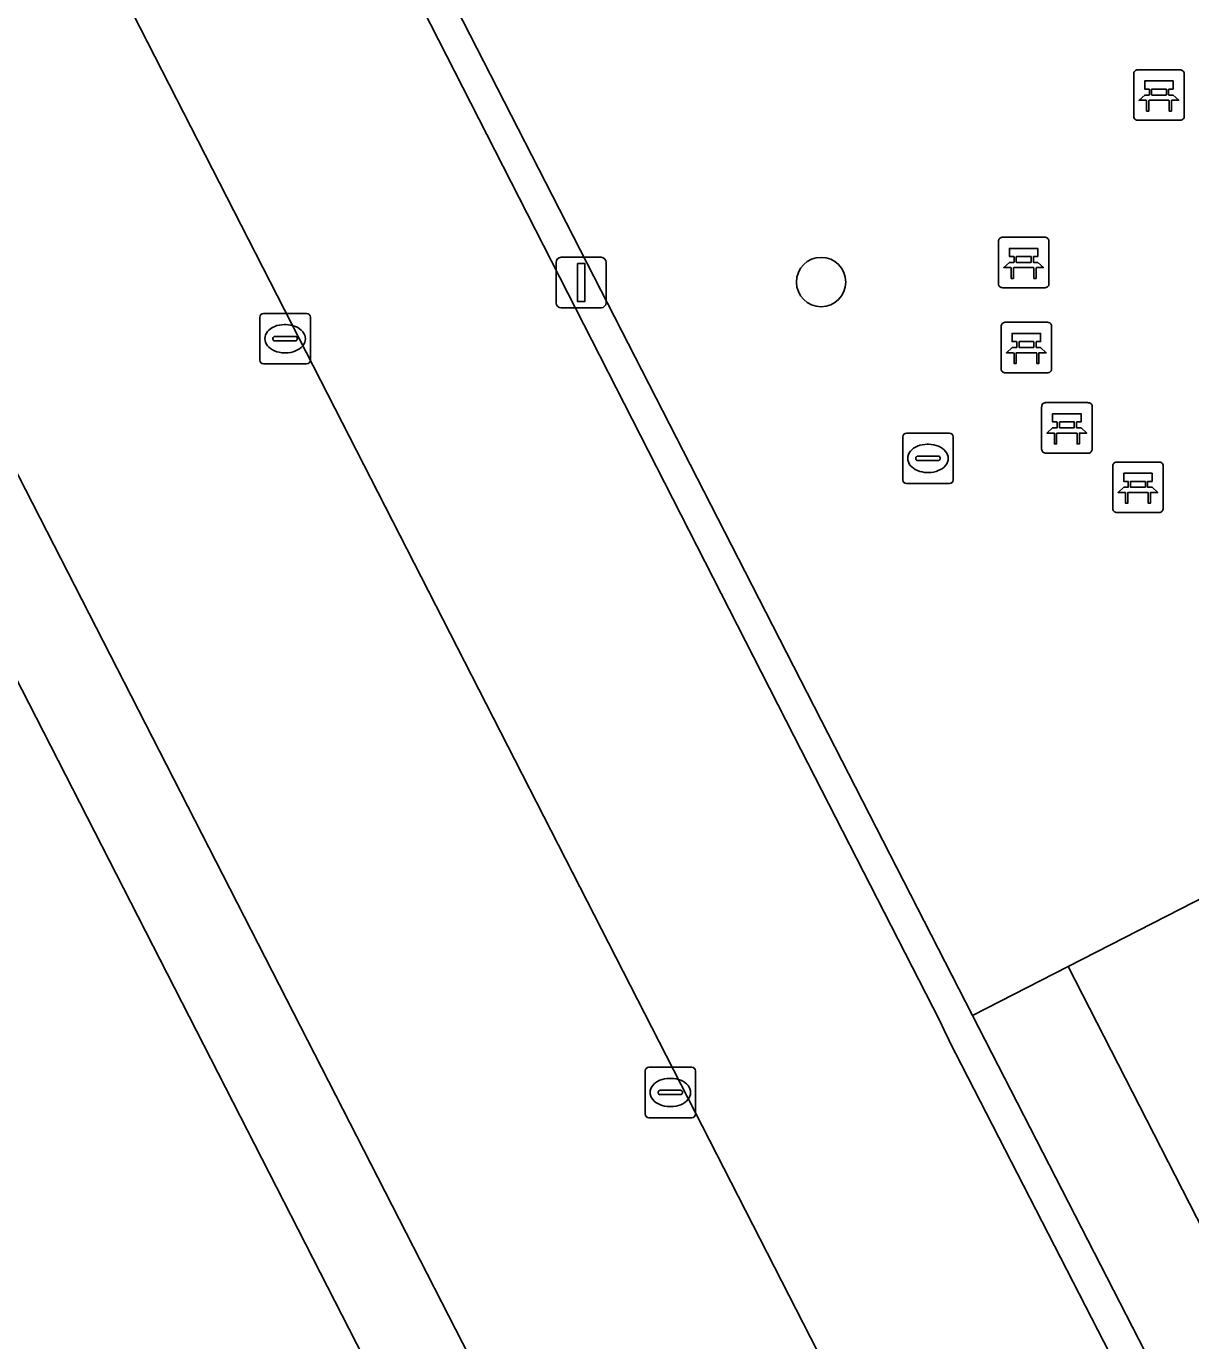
# Model space of a CAD drawing. Extents: x 158455 to 159797, y 387218 to 388672.
# Drawn here: x 159126.58 to 159149.66, y 387581.85 to 387607.89 of the extents above; entities that cross this region are included whole.
import ezdxf

# ---------------------------------------------------------------- set-up
doc = ezdxf.new("R2010")
doc.units = 0
for name, color, linetype in [('IMGEO_Bank', 7, 'Continuous'), ('IMGEO_Boom', 7, 'Continuous'), ('IMGEO_Groenvoorziening', 7, 'Continuous'), ('IMGEO_Haag', 7, 'Continuous'), ('IMGEO_Kolk', 7, 'Continuous'), ('IMGEO_Lichtmast', 7, 'Continuous'), ('IMGEO_Pand', 7, 'Continuous'), ('IMGEO_Parkeervlak_open', 7, 'Continuous'), ('IMGEO_Rijbaan_lokaal_open', 7, 'Continuous'), ('IMGEO_Voetpad_open', 7, 'Continuous')]:
    doc.layers.add(name, color=color, linetype=linetype)

msp = doc.modelspace()

# ---------------------------------------------------------------- linework, layer by layer
at = {"layer": 'IMGEO_Bank'}
for p, q in [((159148.528, 387606.1), (159148.528, 387606.941)), ((159148.528, 387606.941), (159148.528, 387606.1)), ((159148.603, 387607.025), (159149.444, 387607.025)), ((159149.444, 387607.025), (159148.603, 387607.025)), ((159149.528, 387606.95), (159149.528, 387606.109)), ((159149.528, 387606.109), (159149.528, 387606.95)), ((159148.837, 387606.531), (159148.837, 387606.637)), ((159148.881, 387606.637), (159148.881, 387606.531)), ((159149.169, 387606.643), (159148.887, 387606.643)), ((159149.175, 387606.531), (159149.175, 387606.637)), ((159149.219, 387606.637), (159149.219, 387606.531)), ((159149.225, 387606.423), (159148.832, 387606.423)), ((159148.887, 387606.525), (159149.169, 387606.525)), ((159149.453, 387606.025), (159148.612, 387606.025)), ((159148.612, 387606.025), (159149.453, 387606.025)), ((159145.847, 387602.784), (159145.847, 387603.625)), ((159145.847, 387603.625), (159145.847, 387602.784)), ((159145.922, 387603.709), (159146.763, 387603.709)), ((159146.763, 387603.709), (159145.922, 387603.709)), ((159146.847, 387603.634), (159146.847, 387602.793)), ((159146.847, 387602.793), (159146.847, 387603.634)), ((159146.156, 387603.215), (159146.156, 387603.321)), ((159146.2, 387603.321), (159146.2, 387603.215)), ((159146.488, 387603.327), (159146.206, 387603.327)), ((159146.494, 387603.215), (159146.494, 387603.321)), ((159146.538, 387603.321), (159146.538, 387603.215)), ((159146.544, 387603.107), (159146.151, 387603.107)), ((159146.206, 387603.209), (159146.488, 387603.209)), ((159146.772, 387602.709), (159145.931, 387602.709)), ((159145.931, 387602.709), (159146.772, 387602.709)), ((159145.901, 387601.098), (159145.901, 387601.939)), ((159145.901, 387601.939), (159145.901, 387601.098)), ((159145.976, 387602.023), (159146.817, 387602.023)), ((159146.817, 387602.023), (159145.976, 387602.023)), ((159146.901, 387601.948), (159146.901, 387601.107)), ((159146.901, 387601.107), (159146.901, 387601.948)), ((159146.598, 387601.421), (159146.205, 387601.421)), ((159146.21, 387601.529), (159146.21, 387601.635)), ((159146.254, 387601.635), (159146.254, 387601.529)), ((159146.542, 387601.641), (159146.26, 387601.641)), ((159146.26, 387601.523), (159146.542, 387601.523)), ((159146.548, 387601.529), (159146.548, 387601.635)), ((159146.592, 387601.635), (159146.592, 387601.529)), ((159146.826, 387601.023), (159145.985, 387601.023)), ((159145.985, 387601.023), (159146.826, 387601.023)), ((159146.778, 387600.431), (159147.619, 387600.431)), ((159147.619, 387600.431), (159146.778, 387600.431)), ((159147.703, 387600.356), (159147.703, 387599.515)), ((159147.703, 387599.515), (159147.703, 387600.356)), ((159146.703, 387599.506), (159146.703, 387600.347)), ((159146.703, 387600.347), (159146.703, 387599.506)), ((159147.4, 387599.829), (159147.007, 387599.829)), ((159147.012, 387599.937), (159147.012, 387600.043)), ((159147.056, 387600.043), (159147.056, 387599.937)), ((159147.344, 387600.049), (159147.062, 387600.049)), ((159147.062, 387599.931), (159147.344, 387599.931)), ((159147.35, 387599.937), (159147.35, 387600.043)), ((159147.394, 387600.043), (159147.394, 387599.937)), ((159147.628, 387599.431), (159146.787, 387599.431)), ((159146.787, 387599.431), (159147.628, 387599.431)), ((159148.111, 387598.329), (159148.111, 387599.17)), ((159148.111, 387599.17), (159148.111, 387598.329)), ((159148.186, 387599.254), (159149.027, 387599.254)), ((159149.027, 387599.254), (159148.186, 387599.254)), ((159149.111, 387599.179), (159149.111, 387598.338)), ((159149.111, 387598.338), (159149.111, 387599.179)), ((159148.42, 387598.76), (159148.42, 387598.866)), ((159148.464, 387598.866), (159148.464, 387598.76)), ((159148.752, 387598.872), (159148.47, 387598.872)), ((159148.758, 387598.76), (159148.758, 387598.866)), ((159148.802, 387598.866), (159148.802, 387598.76)), ((159148.808, 387598.652), (159148.415, 387598.652)), ((159148.47, 387598.754), (159148.752, 387598.754)), ((159149.036, 387598.254), (159148.195, 387598.254)), ((159148.195, 387598.254), (159149.036, 387598.254))]:
    msp.add_line(p, q, dxfattribs=at)
for points in [[(159148.831, 387606.643), (159148.745, 387606.643), (159148.745, 387606.804), (159149.308, 387606.804), (159149.308, 387606.643), (159149.225, 387606.643)], [(159148.775, 387606.423), (159148.633, 387606.423), (159148.745, 387606.525), (159148.831, 387606.525)], [(159148.825, 387606.416), (159148.825, 387606.209), (159148.782, 387606.209), (159148.782, 387606.416)], [(159149.225, 387606.525), (159149.308, 387606.525), (159149.42, 387606.423), (159149.281, 387606.423)], [(159149.275, 387606.416), (159149.275, 387606.209), (159149.231, 387606.209), (159149.231, 387606.416)], [(159146.15, 387603.327), (159146.064, 387603.327), (159146.064, 387603.488), (159146.627, 387603.488), (159146.627, 387603.327), (159146.544, 387603.327)], [(159146.094, 387603.107), (159145.952, 387603.107), (159146.064, 387603.209), (159146.15, 387603.209)], [(159146.144, 387603.1), (159146.144, 387602.893), (159146.101, 387602.893), (159146.101, 387603.1)], [(159146.544, 387603.209), (159146.627, 387603.209), (159146.739, 387603.107), (159146.6, 387603.107)], [(159146.594, 387603.1), (159146.594, 387602.893), (159146.55, 387602.893), (159146.55, 387603.1)], [(159146.204, 387601.641), (159146.118, 387601.641), (159146.118, 387601.802), (159146.681, 387601.802), (159146.681, 387601.641), (159146.598, 387601.641)], [(159146.148, 387601.421), (159146.006, 387601.421), (159146.118, 387601.523), (159146.204, 387601.523)], [(159146.198, 387601.414), (159146.198, 387601.207), (159146.155, 387601.207), (159146.155, 387601.414)], [(159146.598, 387601.523), (159146.681, 387601.523), (159146.793, 387601.421), (159146.654, 387601.421)], [(159146.648, 387601.414), (159146.648, 387601.207), (159146.604, 387601.207), (159146.604, 387601.414)], [(159147.006, 387600.049), (159146.92, 387600.049), (159146.92, 387600.21), (159147.483, 387600.21), (159147.483, 387600.049), (159147.4, 387600.049)], [(159146.95, 387599.829), (159146.808, 387599.829), (159146.92, 387599.931), (159147.006, 387599.931)], [(159147.4, 387599.931), (159147.483, 387599.931), (159147.595, 387599.829), (159147.456, 387599.829)], [(159147, 387599.822), (159147, 387599.615), (159146.957, 387599.615), (159146.957, 387599.822)], [(159147.45, 387599.822), (159147.45, 387599.615), (159147.406, 387599.615), (159147.406, 387599.822)], [(159148.414, 387598.872), (159148.328, 387598.872), (159148.328, 387599.033), (159148.891, 387599.033), (159148.891, 387598.872), (159148.808, 387598.872)], [(159148.358, 387598.652), (159148.216, 387598.652), (159148.328, 387598.754), (159148.414, 387598.754)], [(159148.408, 387598.645), (159148.408, 387598.438), (159148.365, 387598.438), (159148.365, 387598.645)], [(159148.808, 387598.754), (159148.891, 387598.754), (159149.003, 387598.652), (159148.864, 387598.652)], [(159148.858, 387598.645), (159148.858, 387598.438), (159148.814, 387598.438), (159148.814, 387598.645)]]:
    msp.add_lwpolyline(points, dxfattribs=at)
for centre, radius, start, end in [((159148.606, 387606.947), 0.0779, 92.4484, 184.2845), ((159148.606, 387606.947), 0.0779, 92.4484, 184.2845), ((159149.45, 387606.947), 0.0779, 2.4484, 94.2845), ((159149.45, 387606.947), 0.0779, 2.4484, 94.2845), ((159148.83, 387606.636), 0.00671, 2.8957, 87.1043), ((159148.887, 387606.636), 0.00671, 92.8957, 177.1043), ((159149.169, 387606.636), 0.00671, 2.8957, 87.1043), ((159149.226, 387606.636), 0.00671, 92.8957, 177.1043), ((159148.775, 387606.416), 0.00671, 2.8957, 87.1043), ((159148.832, 387606.416), 0.00671, 92.8957, 177.1043), ((159148.83, 387606.532), 0.00671, 272.8957, 357.1043), ((159148.887, 387606.532), 0.00671, 182.8957, 267.1043), ((159149.169, 387606.532), 0.00671, 272.8957, 357.1043), ((159149.226, 387606.532), 0.00671, 182.8957, 267.1043), ((159149.224, 387606.416), 0.00671, 2.8957, 87.1043), ((159149.281, 387606.416), 0.00671, 92.8957, 177.1043), ((159148.606, 387606.103), 0.0779, 182.4484, 274.2845), ((159148.606, 387606.103), 0.0779, 182.4484, 274.2845), ((159149.45, 387606.103), 0.0779, 272.4484, 4.2845), ((159149.45, 387606.103), 0.0779, 272.4484, 4.2845), ((159145.925, 387603.631), 0.0779, 92.4484, 184.2845), ((159145.925, 387603.631), 0.0779, 92.4484, 184.2845), ((159146.769, 387603.631), 0.0779, 2.4484, 94.2845), ((159146.769, 387603.631), 0.0779, 2.4484, 94.2845), ((159146.149, 387603.32), 0.00671, 2.8957, 87.1043), ((159146.149, 387603.216), 0.00671, 272.8957, 357.1043), ((159146.206, 387603.32), 0.00671, 92.8957, 177.1043), ((159146.206, 387603.216), 0.00671, 182.8957, 267.1043), ((159146.488, 387603.32), 0.00671, 2.8957, 87.1043), ((159146.488, 387603.216), 0.00671, 272.8957, 357.1043), ((159146.545, 387603.32), 0.00671, 92.8957, 177.1043), ((159146.545, 387603.216), 0.00671, 182.8957, 267.1043), ((159146.094, 387603.1), 0.00671, 2.8957, 87.1043), ((159146.151, 387603.1), 0.00671, 92.8957, 177.1043), ((159146.543, 387603.1), 0.00671, 2.8957, 87.1043), ((159146.6, 387603.1), 0.00671, 92.8957, 177.1043), ((159145.925, 387602.787), 0.0779, 182.4484, 274.2845), ((159145.925, 387602.787), 0.0779, 182.4484, 274.2845), ((159146.769, 387602.787), 0.0779, 272.4484, 4.2845), ((159146.769, 387602.787), 0.0779, 272.4484, 4.2845), ((159145.979, 387601.945), 0.0779, 92.4484, 184.2845), ((159145.979, 387601.945), 0.0779, 92.4484, 184.2845), ((159146.823, 387601.945), 0.0779, 2.4484, 94.2845), ((159146.823, 387601.945), 0.0779, 2.4484, 94.2845), ((159146.148, 387601.414), 0.00671, 2.8957, 87.1043), ((159146.205, 387601.414), 0.00671, 92.8957, 177.1043), ((159146.203, 387601.634), 0.00671, 2.8957, 87.1043), ((159146.203, 387601.53), 0.00671, 272.8957, 357.1043), ((159146.26, 387601.634), 0.00671, 92.8957, 177.1043), ((159146.26, 387601.53), 0.00671, 182.8957, 267.1043), ((159146.542, 387601.634), 0.00671, 2.8957, 87.1043), ((159146.542, 387601.53), 0.00671, 272.8957, 357.1043), ((159146.599, 387601.634), 0.00671, 92.8957, 177.1043), ((159146.599, 387601.53), 0.00671, 182.8957, 267.1043), ((159146.597, 387601.414), 0.00671, 2.8957, 87.1043), ((159146.654, 387601.414), 0.00671, 92.8957, 177.1043), ((159145.979, 387601.101), 0.0779, 182.4484, 274.2845), ((159145.979, 387601.101), 0.0779, 182.4484, 274.2845), ((159146.823, 387601.101), 0.0779, 272.4484, 4.2845), ((159146.823, 387601.101), 0.0779, 272.4484, 4.2845), ((159146.781, 387600.353), 0.0779, 92.4484, 184.2845), ((159146.781, 387600.353), 0.0779, 92.4484, 184.2845), ((159147.625, 387600.353), 0.0779, 2.4484, 94.2845), ((159147.625, 387600.353), 0.0779, 2.4484, 94.2845), ((159146.95, 387599.822), 0.00671, 2.8957, 87.1043), ((159147.007, 387599.822), 0.00671, 92.8957, 177.1043), ((159147.005, 387600.042), 0.00671, 2.8957, 87.1043), ((159147.005, 387599.938), 0.00671, 272.8957, 357.1043), ((159147.062, 387600.042), 0.00671, 92.8957, 177.1043), ((159147.062, 387599.938), 0.00671, 182.8957, 267.1043), ((159147.344, 387600.042), 0.00671, 2.8957, 87.1043), ((159147.344, 387599.938), 0.00671, 272.8957, 357.1043), ((159147.401, 387600.042), 0.00671, 92.8957, 177.1043), ((159147.401, 387599.938), 0.00671, 182.8957, 267.1043), ((159147.399, 387599.822), 0.00671, 2.8957, 87.1043), ((159147.456, 387599.822), 0.00671, 92.8957, 177.1043), ((159146.781, 387599.509), 0.0779, 182.4484, 274.2845), ((159146.781, 387599.509), 0.0779, 182.4484, 274.2845), ((159147.625, 387599.509), 0.0779, 272.4484, 4.2845), ((159147.625, 387599.509), 0.0779, 272.4484, 4.2845), ((159148.189, 387599.176), 0.0779, 92.4484, 184.2845), ((159148.189, 387599.176), 0.0779, 92.4484, 184.2845), ((159149.033, 387599.176), 0.0779, 2.4484, 94.2845), ((159149.033, 387599.176), 0.0779, 2.4484, 94.2845), ((159148.413, 387598.865), 0.00671, 2.8957, 87.1043), ((159148.47, 387598.865), 0.00671, 92.8957, 177.1043), ((159148.752, 387598.865), 0.00671, 2.8957, 87.1043), ((159148.809, 387598.865), 0.00671, 92.8957, 177.1043), ((159148.358, 387598.645), 0.00671, 2.8957, 87.1043), ((159148.415, 387598.645), 0.00671, 92.8957, 177.1043), ((159148.413, 387598.761), 0.00671, 272.8957, 357.1043), ((159148.47, 387598.761), 0.00671, 182.8957, 267.1043), ((159148.752, 387598.761), 0.00671, 272.8957, 357.1043), ((159148.809, 387598.761), 0.00671, 182.8957, 267.1043), ((159148.807, 387598.645), 0.00671, 2.8957, 87.1043), ((159148.864, 387598.645), 0.00671, 92.8957, 177.1043), ((159148.189, 387598.332), 0.0779, 182.4484, 274.2845), ((159148.189, 387598.332), 0.0779, 182.4484, 274.2845), ((159149.033, 387598.332), 0.0779, 272.4484, 4.2845), ((159149.033, 387598.332), 0.0779, 272.4484, 4.2845)]:
    msp.add_arc(centre, radius, start, end, dxfattribs=at)
at = {"layer": 'IMGEO_Boom'}
msp.add_circle((159142.333, 387602.821), 0.489, dxfattribs=at)
at = {"layer": 'IMGEO_Groenvoorziening'}
msp.add_lwpolyline([(159145.335, 387588.289), (159127.461, 387623.17), (159142.476, 387630.877), (159142.115, 387631.582), (159126.59, 387623.616), (159141.793, 387593.832), (159144.682, 387588.181), (159144.77, 387587.999), (159144.862, 387587.807), (159144.873, 387587.786), (159153.335, 387571.309), (159163.369, 387551.772), (159158.25, 387550.399), (159157.766, 387550.269), (159157.942, 387549.52), (159164.36, 387551.228)], close=True, dxfattribs=at)
at = {"layer": 'IMGEO_Haag'}
msp.add_lwpolyline([(159142.115, 387631.582), (159126.59, 387623.616), (159141.793, 387593.832), (159144.682, 387588.181), (159144.77, 387587.999), (159144.862, 387587.807), (159144.873, 387587.786), (159153.335, 387571.309), (159163.369, 387551.772), (159158.25, 387550.399), (159157.766, 387550.269), (159157.942, 387549.52), (159164.36, 387551.228), (159145.335, 387588.289), (159127.461, 387623.17), (159142.476, 387630.877)], close=True, dxfattribs=at)
at = {"layer": 'IMGEO_Kolk'}
for p, q in [((159131.286, 387602.198), (159132.138, 387602.198)), ((159131.211, 387601.272), (159131.211, 387602.124)), ((159131.699, 387601.978), (159131.724, 387601.978)), ((159132.212, 387602.124), (159132.212, 387601.272)), ((159131.47, 387601.692), (159131.47, 387601.704)), ((159131.908, 387601.655), (159131.51, 387601.655)), ((159131.513, 387601.741), (159131.911, 387601.741)), ((159131.954, 387601.704), (159131.954, 387601.692)), ((159131.722, 387601.418), (159131.697, 387601.418)), ((159132.138, 387601.198), (159131.286, 387601.198)), ((159143.949, 387598.901), (159143.949, 387599.753)), ((159144.024, 387599.827), (159144.876, 387599.827)), ((159144.437, 387599.607), (159144.462, 387599.607)), ((159144.95, 387599.753), (159144.95, 387598.901)), ((159144.208, 387599.321), (159144.208, 387599.333)), ((159144.251, 387599.37), (159144.649, 387599.37)), ((159144.692, 387599.333), (159144.692, 387599.321)), ((159144.646, 387599.284), (159144.248, 387599.284)), ((159144.46, 387599.047), (159144.435, 387599.047)), ((159144.876, 387598.827), (159144.024, 387598.827)), ((159138.845, 387586.338), (159138.845, 387587.19)), ((159138.92, 387587.264), (159139.772, 387587.264)), ((159139.846, 387587.19), (159139.846, 387586.338)), ((159139.147, 387586.807), (159139.545, 387586.807)), ((159139.333, 387587.044), (159139.358, 387587.044)), ((159139.104, 387586.758), (159139.104, 387586.77)), ((159139.542, 387586.721), (159139.144, 387586.721)), ((159139.588, 387586.77), (159139.588, 387586.758)), ((159139.356, 387586.484), (159139.331, 387586.484)), ((159139.772, 387586.264), (159138.92, 387586.264))]:
    msp.add_line(p, q, dxfattribs=at)
for points in [[(159131.286, 387602.198), (159132.138, 387602.198)], [(159131.211, 387601.272), (159131.211, 387602.124)], [(159132.212, 387602.124), (159132.212, 387601.272)], [(159132.138, 387601.198), (159131.286, 387601.198)], [(159143.949, 387598.901), (159143.949, 387599.753)], [(159144.024, 387599.827), (159144.876, 387599.827)], [(159144.95, 387599.753), (159144.95, 387598.901)], [(159144.876, 387598.827), (159144.024, 387598.827)], [(159138.845, 387586.338), (159138.845, 387587.19)], [(159138.92, 387587.264), (159139.772, 387587.264)], [(159139.846, 387587.19), (159139.846, 387586.338)], [(159139.772, 387586.264), (159138.92, 387586.264)]]:
    msp.add_lwpolyline(points, dxfattribs=at)
for centre, radius, start, end in [((159131.288, 387602.122), 0.0765, 91.552, 178.448), ((159131.288, 387602.122), 0.0765, 91.552, 178.448), ((159132.136, 387602.122), 0.0765, 1.552, 88.448), ((159132.136, 387602.122), 0.0765, 1.552, 88.448), ((159131.51, 387601.701), 0.0403, 85.8775, 175.7526), ((159131.507, 387601.691), 0.0366, 178.938, 274.7102), ((159131.911, 387601.698), 0.043, 264.8664, 352.4533), ((159131.915, 387601.703), 0.0386, 1.7309, 96.639), ((159131.288, 387601.274), 0.0765, 181.552, 268.448), ((159131.288, 387601.274), 0.0765, 181.552, 268.448), ((159132.136, 387601.274), 0.0765, 271.552, 358.448), ((159132.136, 387601.274), 0.0765, 271.552, 358.448), ((159144.026, 387599.751), 0.0765, 91.552, 178.448), ((159144.026, 387599.751), 0.0765, 91.552, 178.448), ((159144.874, 387599.751), 0.0765, 1.552, 88.448), ((159144.874, 387599.751), 0.0765, 1.552, 88.448), ((159144.248, 387599.33), 0.0403, 85.8775, 175.7526), ((159144.245, 387599.32), 0.0366, 178.938, 274.7102), ((159144.649, 387599.327), 0.043, 264.8664, 352.4533), ((159144.653, 387599.332), 0.0386, 1.7309, 96.639), ((159144.026, 387598.903), 0.0765, 181.552, 268.448), ((159144.026, 387598.903), 0.0765, 181.552, 268.448), ((159144.874, 387598.903), 0.0765, 271.552, 358.448), ((159144.874, 387598.903), 0.0765, 271.552, 358.448), ((159138.922, 387587.188), 0.0765, 91.552, 178.448), ((159138.922, 387587.188), 0.0765, 91.552, 178.448), ((159139.77, 387587.188), 0.0765, 1.552, 88.448), ((159139.77, 387587.188), 0.0765, 1.552, 88.448), ((159139.144, 387586.767), 0.0403, 85.8775, 175.7526), ((159139.549, 387586.769), 0.0386, 1.7309, 96.639), ((159139.141, 387586.757), 0.0366, 178.938, 274.7102), ((159139.545, 387586.764), 0.043, 264.8664, 352.4533), ((159138.922, 387586.34), 0.0765, 181.552, 268.448), ((159138.922, 387586.34), 0.0765, 181.552, 268.448), ((159139.77, 387586.34), 0.0765, 271.552, 358.448), ((159139.77, 387586.34), 0.0765, 271.552, 358.448)]:
    msp.add_arc(centre, radius, start, end, dxfattribs=at)
for centre, major_axis, ratio, start_param, end_param in [((159131.698, 387601.698), (-0.387, 0.002), 0.722429, 4.712389, 7.853982), ((159131.723, 387601.698), (-0.39, 0.002), 0.717154, 1.570796, 4.712389), ((159144.436, 387599.327), (-0.387, 0.002), 0.722429, 4.712389, 7.853982), ((159144.461, 387599.327), (-0.39, 0.002), 0.717154, 1.570796, 4.712389), ((159139.332, 387586.764), (-0.387, 0.002), 0.722429, 4.712389, 7.853982), ((159139.357, 387586.764), (-0.39, 0.002), 0.717154, 1.570796, 4.712389)]:
    msp.add_ellipse(centre, major_axis=major_axis, ratio=ratio, start_param=start_param, end_param=end_param, dxfattribs=at)
at = {"layer": 'IMGEO_Lichtmast'}
for p, q in [((159137.183, 387603.311), (159137.973, 387603.311)), ((159137.973, 387603.311), (159137.183, 387603.311)), ((159137.083, 387602.411), (159137.083, 387603.211)), ((159137.083, 387603.211), (159137.083, 387602.411)), ((159138.073, 387603.211), (159138.073, 387602.411)), ((159138.073, 387602.411), (159138.073, 387603.211)), ((159137.973, 387602.311), (159137.183, 387602.311)), ((159137.183, 387602.311), (159137.973, 387602.311))]:
    msp.add_line(p, q, dxfattribs=at)
msp.add_lwpolyline([(159137.503, 387603.186), (159137.653, 387603.186), (159137.653, 387602.436), (159137.503, 387602.436), (159137.503, 387603.186)], dxfattribs=at)
for centre, start, end in [((159137.183, 387603.211), 90, 180), ((159137.183, 387603.211), 90, 180), ((159137.973, 387603.211), 0, 90), ((159137.973, 387603.211), 360, 90), ((159137.183, 387602.411), 180, 270), ((159137.183, 387602.411), 180, 270), ((159137.973, 387602.411), 270, 0), ((159137.973, 387602.411), 270, 0)]:
    msp.add_arc(centre, 0.1, start, end, dxfattribs=at)
at = {"layer": 'IMGEO_Pand'}
msp.add_lwpolyline([(159243.347, 387534.407), (159215.411, 387588.729), (159212.188, 387595.01), (159189.1, 387640.009), (159187.255, 387643.604), (159182.773, 387652.336), (159182.568, 387652.736), (159174.864, 387648.787), (159175.591, 387647.372), (159153.723, 387636.146), (159152.628, 387635.584), (159151.892, 387637.005), (159146.311, 387634.134), (159146.16, 387634.056), (159146.325, 387633.726), (159149.527, 387627.308), (159164.416, 387598.056), (159147.23, 387589.258), (159159.255, 387565.769), (159165.254, 387557.853), (159172.669, 387543.33)], dxfattribs=at)
at = {"layer": 'IMGEO_Parkeervlak_open'}
for points in [[(159126.59, 387623.616), (159121.986, 387621.244), (159158.25, 387550.399), (159163.369, 387551.772), (159153.335, 387571.309), (159144.873, 387587.786), (159144.862, 387587.807), (159144.77, 387587.999), (159144.682, 387588.181), (159141.793, 387593.832)], [(159117.349, 387616.707), (159115.667, 387615.895), (159146.252, 387556.145), (159147.933, 387556.994)]]:
    msp.add_lwpolyline(points, close=True, dxfattribs=at)
at = {"layer": 'IMGEO_Rijbaan_lokaal_open'}
for points in [[(159126.59, 387623.616), (159142.115, 387631.582), (159142.127, 387631.588), (159146.325, 387633.726), (159146.16, 387634.056), (159146.311, 387634.134), (159142.813, 387641.013), (159104.047, 387621.087), (159100.713, 387619.411), (159100.379, 387619.243), (159103.499, 387613.243), (159103.792, 387613.395), (159104.114, 387613.563), (159104.713, 387612.427), (159109.372, 387614.778), (159110.458, 387612.606), (159144.221, 387546.643), (159155.185, 387549.581), (159155.38, 387548.834), (159157.942, 387549.52), (159157.766, 387550.269), (159158.25, 387550.399), (159121.986, 387621.244)], [(159147.933, 387556.994), (159148.766, 387555.325), (159147.09, 387554.468), (159146.252, 387556.145), (159115.667, 387615.895), (159114.824, 387617.565), (159116.462, 387618.398), (159116.874, 387617.613), (159117.349, 387616.707)]]:
    msp.add_lwpolyline(points, close=True, dxfattribs=at)
at = {"layer": 'IMGEO_Voetpad_open'}
msp.add_lwpolyline([(159149.527, 387627.308), (159146.325, 387633.726), (159142.127, 387631.588), (159142.115, 387631.582), (159142.476, 387630.877), (159127.461, 387623.17), (159145.335, 387588.289), (159147.23, 387589.258), (159164.416, 387598.056)], close=True, dxfattribs=at)
msp.add_lwpolyline([(159172.669, 387543.33), (159165.254, 387557.853), (159159.255, 387565.769), (159147.23, 387589.258), (159145.335, 387588.289), (159164.36, 387551.228), (159157.942, 387549.52), (159155.38, 387548.834), (159139.324, 387544.489)], dxfattribs=at)

doc.saveas('drawing.dxf')
